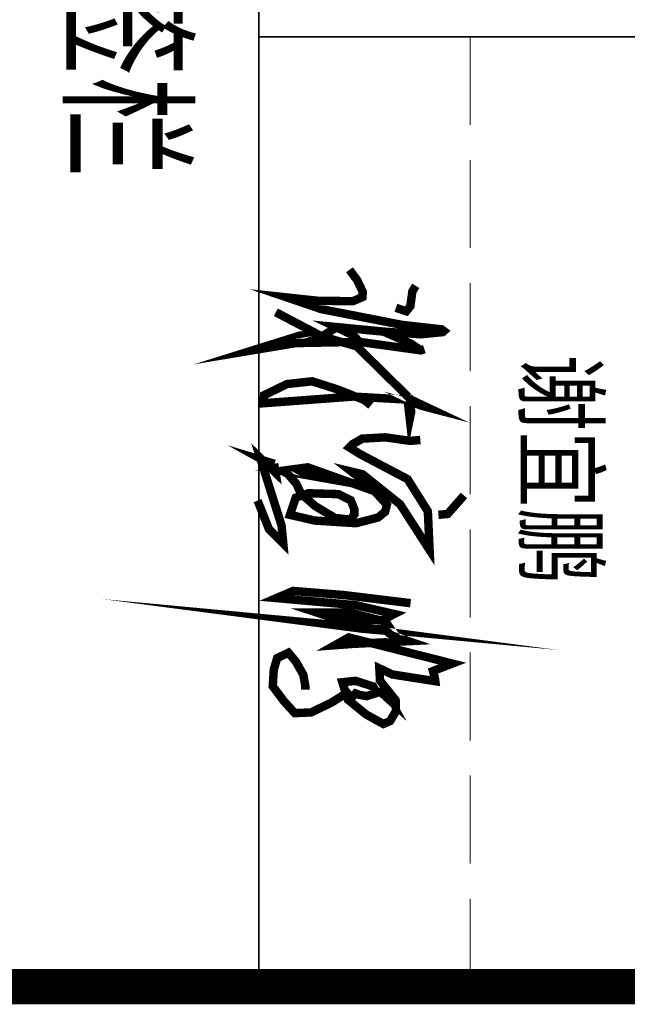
# Model space of a CAD drawing. Extents: x 797781 to 1255204, y 21234 to 1024248.
# Tile 975 of 1056: x 1153871 to 1154734, y 605488 to 606888. Entities that reach past the tile are written whole.
import ezdxf

# ---------------------------------------------------------------- set-up
doc = ezdxf.new("R2010")
doc.units = 0
doc.header["$LTSCALE"] = 1000
doc.header["$MEASUREMENT"] = 0
doc.linetypes.add('230303生产综合楼-平面图_t8$0$DASH', pattern=[0.35, 0.25, -0.1])
doc.layers.add('230303生产综合楼-平面图_t8$0$不打印线', color=5, linetype='230303生产综合楼-平面图_t8$0$DASH', lineweight=0, plot=False)
doc.layers.add('230303生产综合楼-平面图_t8$0$图框', color=4, linetype='Continuous', lineweight=35)
doc.layers.add('图框', color=4, linetype='Continuous', lineweight=35)
doc.layers.add('PUB_TEXT', color=7, linetype='Continuous')
doc.layers.add('PUB_TITLE', color=4, linetype='Continuous')
doc.styles.add('-黑体', font='simhei.ttf', dxfattribs={"width": 0.8})
doc.styles.add('230303生产综合楼-平面图_t8$0$-黑体', font='simhei.ttf', dxfattribs={"width": 0.8})

# ---------------------------------------------------------------- blocks, each defined once
blk = doc.blocks.new('谢宜鹏')
at = {"const_width": 80}
for points in [[(14907295.72393443, 155510.5828123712), (14907218.55370676, 154877.5735671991), (14907179.96787391, 154398.8002942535), (14907247.49164335, 154241.3516713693), (14907315.0154128, 154993.2507216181), (14907398.6166126, 155356.3468401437), (14907456.49392383, 155243.8837383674), (14907440.41649347, 154794.0292282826), (14907385.75466832, 154626.9405504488), (14907385.75466832, 154941.8384972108), (14907472.57135419, 155276.0158528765), (14907562.60208808, 155337.0674312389), (14907536.87963756, 155047.8755966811), (14907498.2938047, 154752.2570588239), (14907546.52609578, 155269.5898505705), (14907601.18792093, 155330.641428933), (14907655.84974609, 155491.3034034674), (14907681.57363467, 154964.3312577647), (14907694.4341409, 154794.0292282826), (14907620.48083737, 154925.7724399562), (14907868.06751264, 155905.8117463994), (14907938.80676816, 155722.657011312), (14908009.54602368, 155741.9364202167), (14908035.2684742, 155745.1497718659), (14907970.96019082, 155337.0674312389), (14907913.08287959, 155214.964274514), (14908028.83750205, 155221.3909778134), (14908215.33138003, 155369.2002467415), (14908318.22549626, 155372.4135983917), (14908412.17806111, 155317.6447973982), (14908440.41109086, 155253.5230923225), (14908350.37891892, 155089.6477661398), (14908208.90040789, 154916.1330860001), (14908044.91493241, 154864.7208615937), (14908032.05298813, 154990.0373699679), (14908106.00772971, 155221.3909778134), (14908160.66955487, 155288.8692594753), (14908224.97783825, 155324.2147256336), (14908134.94710436, 155224.6043294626), (14908176.74698523, 155096.0744694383), (14908163.88504094, 155025.3828361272), (14908151.02309666, 154990.0373699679), (14908192.82441559, 154951.4785521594), (14908144.59212451, 154909.7063827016), (14908237.83978253, 154761.8971137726), (14908331.08744055, 154569.1023237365), (14908337.51697463, 154414.8670525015), (14908224.97783825, 154312.0433046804), (14908083.49932721, 154206.00620521), (14907925.94482387, 154215.6455591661), (14907816.62117356, 154247.7783746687), (14907765.17339641, 154353.8154741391), (14907848.77459621, 154424.5064064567), (14907974.1756769, 154495.1980397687), (14908080.28384114, 154514.4774486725), (14908115.65418792, 154514.4774486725)], [(14905364.54125219, 155473.9650440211), (14905423.81347464, 155609.0162413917), (14905438.03869298, 155663.5100307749), (14905359.79855403, 155497.6579044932)], [(14906275.08608902, 156016.274915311), (14906450.3272038, 155861.9996874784), (14906458.67222423, 155774.4379580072)], [(14904136.58364808, 154932.8048011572), (14904237.53926913, 155006.3936383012), (14904347.99610507, 155058.6176125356), (14904395.50505557, 155055.0565683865), (14904434.69918477, 154963.6646134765), (14904429.9478583, 154628.9552041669), (14904399.06855042, 154341.7226448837), (14904509.21189084, 154665.0044672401), (14904658.99947098, 155430.8602869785), (14904700.99636509, 155805.2178571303), (14904716.94868485, 155826.4509333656), (14904727.34724468, 155814.5747109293), (14904748.1458024, 155606.7352103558), (14904720.88607343, 155237.2579530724), (14904678.57424576, 154801.7471605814), (14904762.51626407, 154977.2547636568), (14904819.39700471, 155022.1302288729), (14904900.22851481, 155608.5073205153), (14904888.25384911, 155641.4161352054)], [(14905749.35986857, 155603.4840050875), (14905757.70488899, 155507.5825625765), (14905724.32480729, 155269.9151112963), (14905736.84305695, 155053.0951901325), (14905786.91174146, 154965.5334606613), (14905820.29038511, 154932.1767114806), (14905882.87731927, 155032.2476600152), (14906120.70536822, 155482.5655264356), (14906425.29214252, 155674.3670094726), (14906792.46585099, 155691.0457345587), (14906358.53341717, 155411.681821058), (14906074.8084749, 155057.2653971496), (14906049.77485168, 154953.0249425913), (14906174.94728196, 155115.6398834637), (14906362.70664641, 155286.5938363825), (14906429.46537176, 155269.9151112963), (14906483.70728551, 155203.2016129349), (14906537.94776119, 154994.7207038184), (14906512.91413797, 154602.7773237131), (14906458.67222423, 154369.2793784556), (14906295.94792106, 154423.484358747), (14906254.22281892, 154544.4028373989), (14906262.56783935, 154827.9362569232), (14906320.98154428, 154944.685930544), (14906404.43031049, 154978.0426797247), (14906454.50043304, 154978.0426797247), (14906504.56911754, 154940.5157235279), (14906487.87907669, 154794.5795077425), (14906375.22345802, 154606.9475307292), (14906258.39604816, 154473.5198330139), (14906162.43047035, 154427.6538647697), (14906070.63668372, 154348.4311473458), (14905945.46425344, 154123.2722141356), (14905975.51104187, 154222.4295033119)], [(14904896.8649093, 155604.4590862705), (14904838.1578416, 155516.4578342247), (14904716.55034423, 155241.97633657)], [(14904288.77587202, 155560.3095460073), (14904341.02011091, 155527.8566804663), (14904482.20525917, 155508.7258820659), (14904530.06509456, 155470.4642852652), (14904496.56277837, 155372.4185053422)], [(14904539.10181839, 154234.6880324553), (14904767.74358602, 154670.6544703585), (14904862.35451809, 155001.5680028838), (14905359.06083295, 155505.8181633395), (14905485.20826303, 155516.3232435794), (14905548.28269709, 155503.1915427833), (14905366.94567647, 155482.1813823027), (14905338.03650094, 154964.8002220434), (14905401.11093501, 154119.13074783), (14905324.89557441, 154124.38328795), (14905219.77247634, 154339.7402368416), (14905193.49206133, 154578.7339667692), (14905272.3347444, 154825.6061563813), (14905372.20175948, 155075.1042655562), (14905422.13526702, 155135.509528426)], [(14906186.78245655, 155122.1787456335), (14906138.17483369, 154842.8786224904), (14906040.96246409, 154298.4454435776), (14906008.55738219, 154537.2674302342), (14906231.33908465, 155160.6338164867)], [(14904819.83848692, 155023.8210238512), (14904831.38317483, 154423.5348302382), (14904898.68548415, 154020.4849179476), (14904759.3252249, 154466.1334703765), (14904763.04115335, 154679.672744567), (14904681.79404599, 154809.5807567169)], [(14907398.4179699, 154891.9706636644), (14907392.01532042, 154869.3161086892), (14907391.48188676, 154848.2599105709), (14907396.28278966, 154828.2700812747), (14907408.55465498, 154829.3364500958), (14907414.68986482, 154845.5943873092), (14907413.62299751, 154875.1799408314), (14907409.35552826, 154893.8370084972), (14907398.4179699, 154891.9706636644)], [(14905974.00241135, 154219.0600957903), (14906060.39199554, 154232.6916045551), (14905919.44124988, 154087.2930503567), (14906560.53669464, 154289.4874547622), (14906728.767302, 154305.3908816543), (14906592.36511738, 154169.0792989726), (14906324.10499497, 154062.3026519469)]]:
    blk.add_lwpolyline(points, dxfattribs=at)
blk = doc.blocks.new('230303生产综合楼-平面图_t8$0$图签')
at = {"layer": '230303生产综合楼-平面图_t8$0$不打印线', "linetype": '230303生产综合楼-平面图_t8$0$DASH'}
blk.add_line((-2700.000038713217, 15699.99655114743), (6.519258e-09, 15699.99655114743), dxfattribs=at)
at = {"layer": '230303生产综合楼-平面图_t8$0$图框', "linetype": 'Continuous'}
for p, q in [((-2700.000038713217, 15099.9965511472), (-2700.000038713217, 21099.99655114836)), ((-4000, 15099.9965511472), (0, 15099.9965511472))]:
    blk.add_line(p, q, dxfattribs=at)
at = {"layer": 'PUB_TEXT', "xscale": 0.2999999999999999, "yscale": 0.2999999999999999, "zscale": 0.2999999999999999}
blk.add_blockref('谢宜鹏', (-4473279.039300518, -31122.21187689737), dxfattribs=at)
at = {"layer": '230303生产综合楼-平面图_t8$0$图框', "style": '230303生产综合楼-平面图_t8$0$-黑体', "width": 0.7}
blk.add_text('会签栏', height=300, dxfattribs=at).set_placement((-3160.520691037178, 14575.6014814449))
at = {"layer": '图框', "style": '-黑体', "width": 0.8}
blk.add_text('谢宜鹏', height=200, dxfattribs=at).set_placement((-1797.736115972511, 15857.64961352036, 1526.9))

msp = doc.modelspace()

# ---------------------------------------------------------------- linework, layer by layer
at = {"layer": 'PUB_TITLE', "const_width": 50}
msp.add_lwpolyline([(1146659.418539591, 605513.0775791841), (1175359.418539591, 605513.0775791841), (1175359.418539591, 645813.0775791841), (1146659.418539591, 645813.0775791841)], close=True, dxfattribs=at)

# ---------------------------------------------------------------- block references
at = {"xscale": 0.5, "yscale": 0.5, "zscale": 0.5, "rotation": 270}
msp.add_blockref('230303生产综合楼-平面图_t8$0$图签', (1146660.443539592, 605513.0775791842), dxfattribs=at)

doc.saveas('drawing.dxf')
